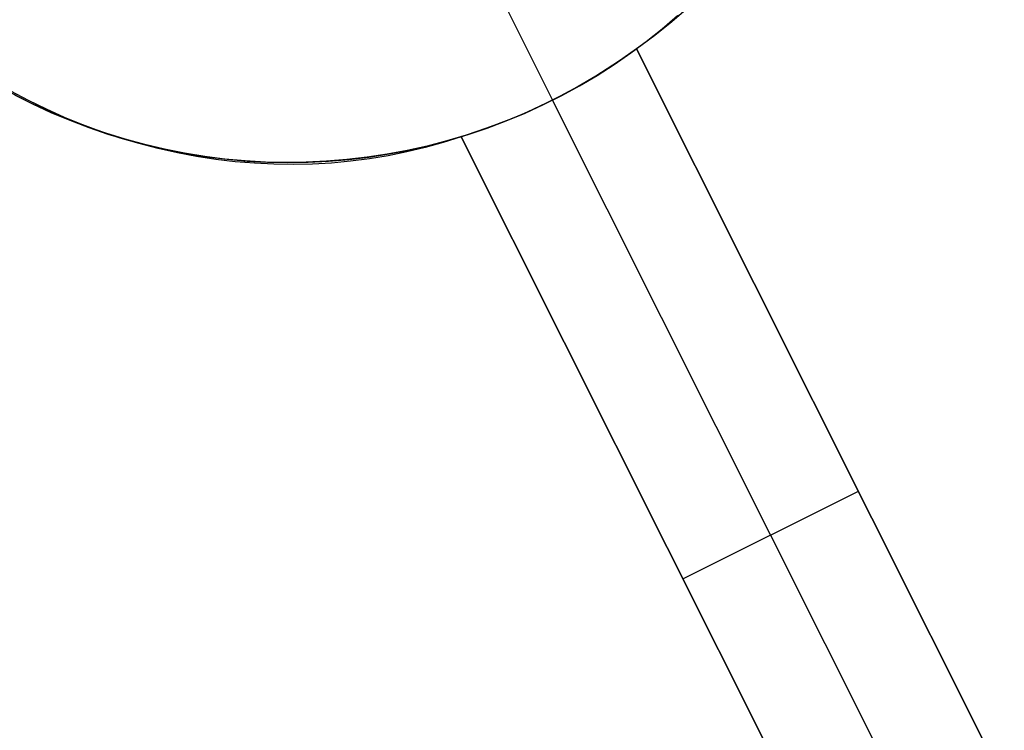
# Model space of a CAD drawing. Header units: millimetres. Extents: x 6038 to 7358, y -8545 to -7225.
# Tile 263 of 285: x 6764.52 to 6769.54, y -7825.93 to -7822.31. Entities that reach past the tile are written whole.
import ezdxf

# ---------------------------------------------------------------- set-up
doc = ezdxf.new("R2010")
doc.units = ezdxf.units.MM
doc.layers.add('color', color=7, linetype='Continuous')

msp = doc.modelspace()

# ---------------------------------------------------------------- linework, layer by layer
at = {"layer": 'color', "color": 254, "true_color": 0xcad1ee}
for p, q in [((6766.4559, -7821.1553, -7.3), (6767.24, -7822.7198, -7.3)), ((6767.8031, -7822.3535, -7.3), (6767.8819, -7822.2863, -7.3)), ((6767.8031, -7822.3535, -7.3), (6767.8819, -7822.2863, -7.3)), ((6767.9185, -7822.2598, 12.3942), (6767.8376, -7822.3291, 12.4395)), ((6767.9185, -7822.2598, 12.3942), (6767.8376, -7822.3291, 12.4395)), ((6767.8376, -7822.3291, 12.4395), (6767.7542, -7822.3953, 12.4847)), ((6767.8376, -7822.3291, 12.4395), (6767.7542, -7822.3953, 12.4847)), ((6767.8768, -7822.2908, 3.1815), (6767.7977, -7822.3579, 3.1815)), ((6767.7977, -7822.3579, 3.1815), (6767.7163, -7822.4223, 3.1815)), ((6767.7221, -7822.4179, -7.3), (6767.8031, -7822.3535, -7.3)), ((6767.7221, -7822.4179, -7.3), (6767.8031, -7822.3535, -7.3)), ((6767.7163, -7822.4223, 3.1815), (6767.6328, -7822.4838, 3.1815)), ((6767.6388, -7822.4795, -7.3), (6767.7221, -7822.4179, -7.3)), ((6767.6388, -7822.4795, -7.3), (6767.7221, -7822.4179, -7.3)), ((6767.7542, -7822.3953, 12.4847), (6767.6682, -7822.4583, 12.5297)), ((6767.7542, -7822.3953, 12.4847), (6767.6682, -7822.4583, 12.5297)), ((6767.6328, -7822.4838, 3.1815), (6767.5472, -7822.5424, 3.1815)), ((6767.5535, -7822.5382, -7.3), (6767.6388, -7822.4795, -7.3)), ((6767.5535, -7822.5382, -7.3), (6767.6388, -7822.4795, -7.3)), ((6767.6682, -7822.4583, 5.658), (6767.6103, -7822.4997, 5.6691)), ((6767.6682, -7822.4583, 5.658), (6767.6103, -7822.4997, 5.6691)), ((6767.6682, -7822.4583, 12.5297), (6769.9273, -7826.9658, 13.041)), ((6767.6682, -7822.4583, 5.658), (6767.6682, -7822.4583, 12.5297)), ((6767.6682, -7822.4583, 12.5297), (6769.9273, -7826.9658, 13.041)), ((6769.9273, -7826.9658, 10.7), (6767.6682, -7822.4583, 5.658)), ((6769.3222, -7825.7585, 9.3495), (6767.6682, -7822.4583, 9.3495)), ((6767.6682, -7822.4583, 5.658), (6767.6682, -7822.4583, 12.5297)), ((6769.9273, -7826.9658, 10.7), (6767.6682, -7822.4583, 5.658)), ((6767.6103, -7822.4997, 5.6691), (6767.5512, -7822.5399, 5.6785)), ((6767.6103, -7822.4997, 5.6691), (6767.5512, -7822.5399, 5.6785)), ((6767.4909, -7822.5787, 5.6863), (6767.4296, -7822.6162, 5.6923)), ((6767.4909, -7822.5787, 5.6863), (6767.4296, -7822.6162, 5.6923)), ((6767.5472, -7822.5424, 3.1815), (6767.4596, -7822.598, 3.1815)), ((6767.4662, -7822.594, -7.3), (6767.5535, -7822.5382, -7.3)), ((6767.4662, -7822.594, -7.3), (6767.5535, -7822.5382, -7.3)), ((6767.5512, -7822.5399, 5.6785), (6767.4909, -7822.5787, 5.6863)), ((6767.5512, -7822.5399, 5.6785), (6767.4909, -7822.5787, 5.6863)), ((6767.4296, -7822.6162, 5.6923), (6767.3673, -7822.6522, 5.6966)), ((6767.4296, -7822.6162, 5.6923), (6767.3673, -7822.6522, 5.6966)), ((6767.4596, -7822.598, 3.1815), (6767.3701, -7822.6506, 3.1815)), ((6767.3771, -7822.6466, -7.3), (6767.4662, -7822.594, -7.3)), ((6767.3771, -7822.6466, -7.3), (6767.4662, -7822.594, -7.3)), ((6764.5691, -7822.7222, 13.5794), (6764.479, -7822.6747, 13.5935)), ((6764.5691, -7822.7222, 13.5794), (6764.479, -7822.6747, 13.5935)), ((6764.5786, -7822.7331, 3.1815), (6764.4862, -7822.6859, 3.1815)), ((6767.3041, -7822.6868, 5.6991), (6767.24, -7822.7198, 5.7)), ((6767.3041, -7822.6868, 5.6991), (6767.24, -7822.7198, 5.7)), ((6767.3701, -7822.6506, 3.1815), (6767.2789, -7822.7, 3.1815)), ((6767.2861, -7822.6962, -7.3), (6767.3771, -7822.6466, -7.3)), ((6767.2861, -7822.6962, -7.3), (6767.3771, -7822.6466, -7.3)), ((6767.3673, -7822.6522, 5.6966), (6767.3041, -7822.6868, 5.6991)), ((6767.3673, -7822.6522, 5.6966), (6767.3041, -7822.6868, 5.6991)), ((6764.4978, -7822.6921, -7.3), (6764.5902, -7822.7388, -7.3)), ((6764.4978, -7822.6921, -7.3), (6764.5902, -7822.7388, -7.3)), ((6764.6606, -7822.7667, 13.5639), (6764.5691, -7822.7222, 13.5794)), ((6764.6606, -7822.7667, 13.5639), (6764.5691, -7822.7222, 13.5794)), ((6764.6725, -7822.777, 3.1815), (6764.5786, -7822.7331, 3.1815)), ((6764.5902, -7822.7388, -7.3), (6764.6842, -7822.7822, -7.3)), ((6764.5902, -7822.7388, -7.3), (6764.6842, -7822.7822, -7.3)), ((6767.24, -7822.7198, 5.7), (6767.1752, -7822.7513, 5.6991)), ((6767.24, -7822.7198, 5.7), (6767.1752, -7822.7513, 5.6991)), ((6767.2789, -7822.7, 3.1815), (6767.1861, -7822.7462, 3.1815)), ((6767.1935, -7822.7426, -7.3), (6767.2861, -7822.6962, -7.3)), ((6767.1935, -7822.7426, -7.3), (6767.2861, -7822.6962, -7.3)), ((6767.24, -7822.7198, 5.7), (6767.24, -7822.7198, -7.3)), ((6769.4803, -7827.1899, 10.7), (6767.24, -7822.7198, 5.7)), ((6764.7532, -7822.8081, 13.5472), (6764.6606, -7822.7667, 13.5639)), ((6764.7532, -7822.8081, 13.5472), (6764.6606, -7822.7667, 13.5639)), ((6764.768, -7822.8177, 3.1815), (6764.6725, -7822.777, 3.1815)), ((6764.6842, -7822.7822, -7.3), (6764.7797, -7822.8224, -7.3)), ((6764.6842, -7822.7822, -7.3), (6764.7797, -7822.8224, -7.3)), ((6767.0038, -7822.8257, -7.3), (6767.0994, -7822.7858, -7.3)), ((6767.0038, -7822.8257, -7.3), (6767.0994, -7822.7858, -7.3)), ((6767.1097, -7822.7813, 5.6966), (6767.0435, -7822.8096, 5.6923)), ((6767.1097, -7822.7813, 5.6966), (6767.0435, -7822.8096, 5.6923)), ((6767.1861, -7822.7462, 3.1815), (6767.0916, -7822.7892, 3.1815)), ((6767.0994, -7822.7858, -7.3), (6767.1935, -7822.7426, -7.3)), ((6767.0994, -7822.7858, -7.3), (6767.1935, -7822.7426, -7.3)), ((6767.1752, -7822.7513, 5.6991), (6767.1097, -7822.7813, 5.6966)), ((6767.1752, -7822.7513, 5.6991), (6767.1097, -7822.7813, 5.6966)), ((6764.847, -7822.8463, 13.5291), (6764.7532, -7822.8081, 13.5472)), ((6764.847, -7822.8463, 13.5291), (6764.7532, -7822.8081, 13.5472)), ((6764.8648, -7822.855, 3.1815), (6764.768, -7822.8177, 3.1815)), ((6764.7797, -7822.8224, -7.3), (6764.8765, -7822.8593, -7.3)), ((6764.7797, -7822.8224, -7.3), (6764.8765, -7822.8593, -7.3)), ((6766.9958, -7822.8289, 3.1815), (6766.8986, -7822.8652, 3.1815)), ((6766.9069, -7822.8623, -7.3), (6767.0038, -7822.8257, -7.3)), ((6766.9069, -7822.8623, -7.3), (6767.0038, -7822.8257, -7.3)), ((6766.9768, -7822.8364, 5.6863), (6766.9097, -7822.8614, 5.6785)), ((6766.9768, -7822.8364, 5.6863), (6766.9097, -7822.8614, 5.6785)), ((6767.0435, -7822.8096, 5.6923), (6766.9768, -7822.8364, 5.6863)), ((6767.0435, -7822.8096, 5.6923), (6766.9768, -7822.8364, 5.6863)), ((6767.0916, -7822.7892, 3.1815), (6766.9958, -7822.8289, 3.1815)), ((6764.9418, -7822.8813, 13.5098), (6764.847, -7822.8463, 13.5291)), ((6764.9418, -7822.8813, 13.5098), (6764.847, -7822.8463, 13.5291)), ((6764.9628, -7822.889, 3.1815), (6764.8648, -7822.855, 3.1815)), ((6764.8765, -7822.8593, -7.3), (6764.9745, -7822.8928, -7.3)), ((6764.8765, -7822.8593, -7.3), (6764.9745, -7822.8928, -7.3)), ((6765.0374, -7822.9131, 13.4892), (6764.9418, -7822.8813, 13.5098)), ((6765.0374, -7822.9131, 13.4892), (6764.9418, -7822.8813, 13.5098)), ((6765.0619, -7822.9195, 3.1815), (6764.9628, -7822.889, 3.1815)), ((6766.8421, -7822.8847, 5.6691), (6766.7742, -7822.9063, 5.658)), ((6766.8421, -7822.8847, 5.6691), (6766.7742, -7822.9063, 5.658)), ((6766.8986, -7822.8652, 3.1815), (6766.8003, -7822.8982, 3.1815)), ((6766.8089, -7822.8955, -7.3), (6766.9069, -7822.8623, -7.3)), ((6766.8089, -7822.8955, -7.3), (6766.9069, -7822.8623, -7.3)), ((6766.9097, -7822.8614, 5.6785), (6766.8421, -7822.8847, 5.6691)), ((6766.9097, -7822.8614, 5.6785), (6766.8421, -7822.8847, 5.6691)), ((6764.9745, -7822.8928, -7.3), (6765.0736, -7822.9229, -7.3)), ((6764.9745, -7822.8928, -7.3), (6765.0736, -7822.9229, -7.3)), ((6765.1338, -7822.9416, 13.4675), (6765.0374, -7822.9131, 13.4892)), ((6765.1338, -7822.9416, 13.4675), (6765.0374, -7822.9131, 13.4892)), ((6765.1621, -7822.9467, 3.1815), (6765.0619, -7822.9195, 3.1815)), ((6765.0736, -7822.9229, -7.3), (6765.1736, -7822.9495, -7.3)), ((6765.0736, -7822.9229, -7.3), (6765.1736, -7822.9495, -7.3)), ((6766.683, -7822.9356, 12.9782), (6766.5905, -7822.9615, 13.0151)), ((6766.683, -7822.9356, 12.9782), (6766.5905, -7822.9615, 13.0151)), ((6766.7008, -7822.9278, 3.1815), (6766.6004, -7822.9539, 3.1815)), ((6766.6095, -7822.9517, -7.3), (6766.7097, -7822.9253, -7.3)), ((6766.6095, -7822.9517, -7.3), (6766.7097, -7822.9253, -7.3)), ((6766.7742, -7822.9063, 12.9407), (6766.683, -7822.9356, 12.9782)), ((6766.7742, -7822.9063, 12.9407), (6766.683, -7822.9356, 12.9782)), ((6766.8003, -7822.8982, 3.1815), (6766.7008, -7822.9278, 3.1815)), ((6766.7097, -7822.9253, -7.3), (6766.8089, -7822.8955, -7.3)), ((6766.7097, -7822.9253, -7.3), (6766.8089, -7822.8955, -7.3)), ((6769.0333, -7827.4139, 13.4574), (6766.7742, -7822.9063, 12.9407)), ((6766.7742, -7822.9063, 5.658), (6766.7742, -7822.9063, 12.9407)), ((6766.7742, -7822.9063, 5.658), (6766.7742, -7822.9063, 12.9407)), ((6769.0333, -7827.4139, 13.4574), (6766.7742, -7822.9063, 12.9407)), ((6766.7742, -7822.9063, 5.658), (6769.0333, -7827.4139, 10.7)), ((6766.7742, -7822.9063, 9.5577), (6768.5215, -7826.3927, 9.5577)), ((6766.7742, -7822.9063, 5.658), (6769.0333, -7827.4139, 10.7)), ((6765.2309, -7822.9668, 13.4445), (6765.1338, -7822.9416, 13.4675)), ((6765.2309, -7822.9668, 13.4445), (6765.1338, -7822.9416, 13.4675)), ((6765.2631, -7822.9703, 3.1815), (6765.1621, -7822.9467, 3.1815)), ((6765.1736, -7822.9495, -7.3), (6765.2746, -7822.9727, -7.3)), ((6765.1736, -7822.9495, -7.3), (6765.2746, -7822.9727, -7.3)), ((6765.3284, -7822.9886, 13.4203), (6765.2309, -7822.9668, 13.4445)), ((6765.3284, -7822.9886, 13.4203), (6765.2309, -7822.9668, 13.4445)), ((6765.3649, -7822.9904, 3.1815), (6765.2631, -7822.9703, 3.1815)), ((6765.2746, -7822.9727, -7.3), (6765.3762, -7822.9924, -7.3)), ((6765.2746, -7822.9727, -7.3), (6765.3762, -7822.9924, -7.3)), ((6765.4264, -7823.0071, 13.395), (6765.3284, -7822.9886, 13.4203)), ((6765.4264, -7823.0071, 13.395), (6765.3284, -7822.9886, 13.4203)), ((6766.4992, -7822.9765, 3.1815), (6766.3972, -7822.9956, 3.1815)), ((6766.4969, -7822.9841, 13.0513), (6766.4023, -7823.0033, 13.0868)), ((6766.4969, -7822.9841, 13.0513), (6766.4023, -7823.0033, 13.0868)), ((6766.4068, -7822.994, -7.3), (6766.5085, -7822.9746, -7.3)), ((6766.4068, -7822.994, -7.3), (6766.5085, -7822.9746, -7.3)), ((6766.5905, -7822.9615, 13.0151), (6766.4969, -7822.9841, 13.0513)), ((6766.5905, -7822.9615, 13.0151), (6766.4969, -7822.9841, 13.0513)), ((6766.6004, -7822.9539, 3.1815), (6766.4992, -7822.9765, 3.1815)), ((6766.5085, -7822.9746, -7.3), (6766.6095, -7822.9517, -7.3)), ((6766.5085, -7822.9746, -7.3), (6766.6095, -7822.9517, -7.3)), ((6765.4673, -7823.007, 3.1815), (6765.3649, -7822.9904, 3.1815)), ((6765.3762, -7822.9924, -7.3), (6765.4785, -7823.0086, -7.3)), ((6765.3762, -7822.9924, -7.3), (6765.4785, -7823.0086, -7.3)), ((6765.5247, -7823.0221, 13.3686), (6765.4264, -7823.0071, 13.395)), ((6765.5247, -7823.0221, 13.3686), (6765.4264, -7823.0071, 13.395)), ((6765.5702, -7823.0201, 3.1815), (6765.4673, -7823.007, 3.1815)), ((6765.4785, -7823.0086, -7.3), (6765.5813, -7823.0212, -7.3)), ((6765.4785, -7823.0086, -7.3), (6765.5813, -7823.0212, -7.3)), ((6765.6231, -7823.0338, 13.3411), (6765.5247, -7823.0221, 13.3686)), ((6765.6231, -7823.0338, 13.3411), (6765.5247, -7823.0221, 13.3686)), ((6765.6735, -7823.0295, 3.1815), (6765.5702, -7823.0201, 3.1815)), ((6765.5813, -7823.0212, -7.3), (6765.6845, -7823.0303, -7.3)), ((6765.5813, -7823.0212, -7.3), (6765.6845, -7823.0303, -7.3)), ((6765.7216, -7823.042, 13.3126), (6765.6231, -7823.0338, 13.3411)), ((6765.7216, -7823.042, 13.3126), (6765.6231, -7823.0338, 13.3411)), ((6765.7771, -7823.0354, 3.1815), (6765.6735, -7823.0295, 3.1815)), ((6765.6845, -7823.0303, -7.3), (6765.7879, -7823.0358, -7.3)), ((6765.6845, -7823.0303, -7.3), (6765.7879, -7823.0358, -7.3)), ((6765.8808, -7823.0377, 3.1815), (6765.7771, -7823.0354, 3.1815)), ((6765.7879, -7823.0358, -7.3), (6765.8914, -7823.0378, -7.3)), ((6765.7879, -7823.0358, -7.3), (6765.8914, -7823.0378, -7.3)), ((6765.9845, -7823.0365, 3.1815), (6765.8808, -7823.0377, 3.1815)), ((6765.8914, -7823.0378, -7.3), (6765.995, -7823.0361, -7.3)), ((6765.8914, -7823.0378, -7.3), (6765.995, -7823.0361, -7.3)), ((6766.0882, -7823.0316, 3.1815), (6765.9845, -7823.0365, 3.1815)), ((6765.995, -7823.0361, -7.3), (6766.0984, -7823.0309, -7.3)), ((6765.995, -7823.0361, -7.3), (6766.0984, -7823.0309, -7.3)), ((6766.1916, -7823.0232, 3.1815), (6766.0882, -7823.0316, 3.1815)), ((6766.0984, -7823.0309, -7.3), (6766.2016, -7823.0222, -7.3)), ((6766.0984, -7823.0309, -7.3), (6766.2016, -7823.0222, -7.3)), ((6766.2106, -7823.0315, 13.1556), (6766.1136, -7823.0405, 13.1888)), ((6766.2106, -7823.0315, 13.1556), (6766.1136, -7823.0405, 13.1888)), ((6766.2946, -7823.0112, 3.1815), (6766.1916, -7823.0232, 3.1815)), ((6766.2016, -7823.0222, -7.3), (6766.3044, -7823.0098, -7.3)), ((6766.2016, -7823.0222, -7.3), (6766.3044, -7823.0098, -7.3)), ((6766.3068, -7823.0191, 13.1216), (6766.2106, -7823.0315, 13.1556)), ((6766.3068, -7823.0191, 13.1216), (6766.2106, -7823.0315, 13.1556)), ((6766.3972, -7822.9956, 3.1815), (6766.2946, -7823.0112, 3.1815)), ((6766.3044, -7823.0098, -7.3), (6766.4068, -7822.994, -7.3)), ((6766.3044, -7823.0098, -7.3), (6766.4068, -7822.994, -7.3)), ((6766.4023, -7823.0033, 13.0868), (6766.3068, -7823.0191, 13.1216)), ((6766.4023, -7823.0033, 13.0868), (6766.3068, -7823.0191, 13.1216)), ((6765.82, -7823.0468, 13.2831), (6765.7216, -7823.042, 13.3126)), ((6765.82, -7823.0468, 13.2831), (6765.7216, -7823.042, 13.3126)), ((6765.9182, -7823.0481, 13.2526), (6765.82, -7823.0468, 13.2831)), ((6765.9182, -7823.0481, 13.2526), (6765.82, -7823.0468, 13.2831)), ((6766.0161, -7823.046, 13.2211), (6765.9182, -7823.0481, 13.2526)), ((6766.0161, -7823.046, 13.2211), (6765.9182, -7823.0481, 13.2526)), ((6766.1136, -7823.0405, 13.1888), (6766.0161, -7823.046, 13.2211)), ((6766.1136, -7823.0405, 13.1888), (6766.0161, -7823.046, 13.2211)), ((6767.9037, -7825.1601, 8.179), (6768.7977, -7824.7121, 8.179)), ((6768.7977, -7824.7121, 8.179), (6768.7977, -7824.7121, 12.7992)), ((6767.9037, -7825.1601, 8.179), (6767.9037, -7825.1601, 13.213))]:
    msp.add_line(p, q, dxfattribs=at)

doc.saveas('drawing.dxf')
